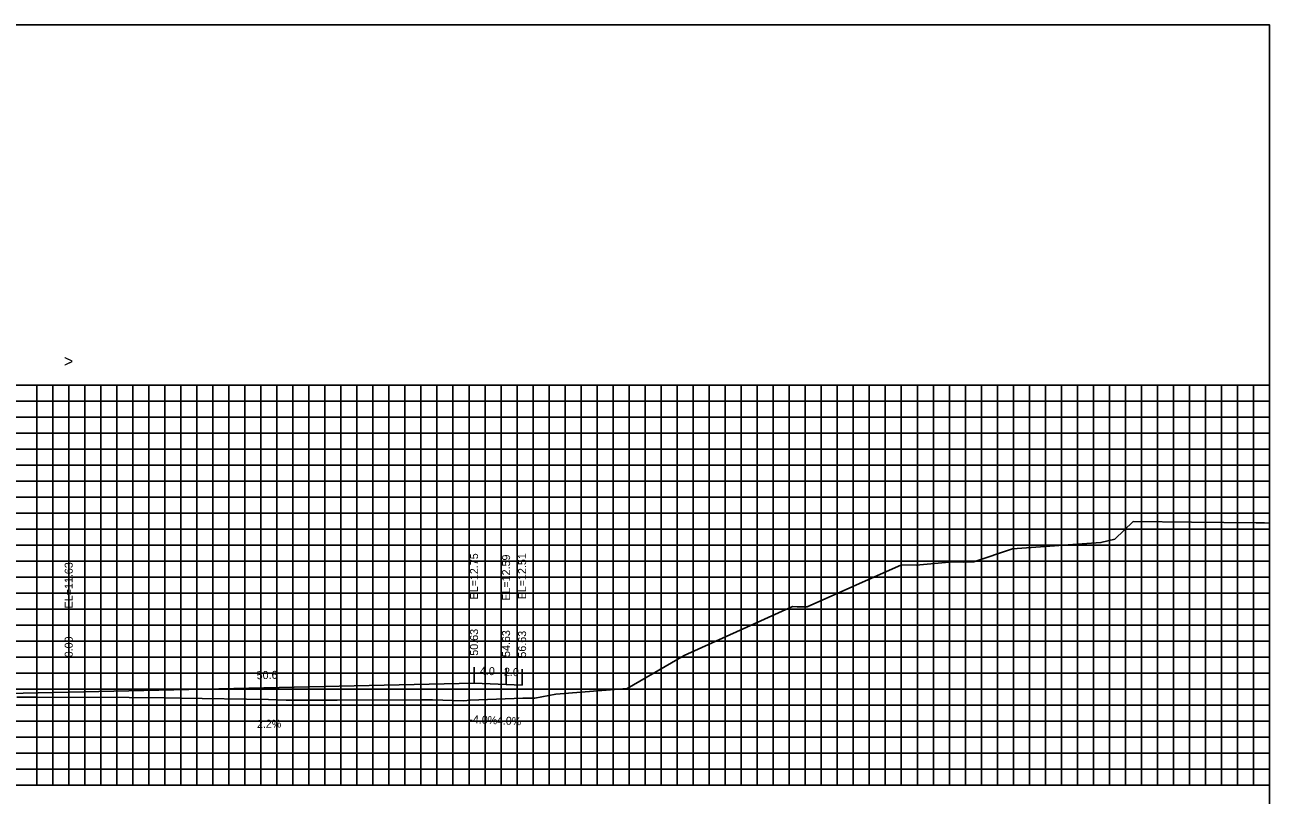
# Model space of a CAD drawing. Extents: x 1797419 to 1809236, y 248759 to 251512.
# Drawn here: x 1803305.5 to 1803461.1, y 250511 to 250607.3 of the extents above; entities that cross this region are included whole.
import ezdxf

# ---------------------------------------------------------------- set-up
doc = ezdxf.new("R2010")
doc.units = 0
for name, color, linetype in [('3', 7, 'Continuous'), ('4', 7, 'Continuous'), ('60', 7, 'Continuous'), ('CL-CNST', 7, 'Continuous'), ('Level 62', 7, 'Continuous'), ('M-ROADS', 7, 'Continuous')]:
    doc.layers.add(name, color=color, linetype=linetype)

msp = doc.modelspace()

# ---------------------------------------------------------------- linework, layer by layer
for p, q in [((1803361.63, 250525), (1803361.63, 250527)), ((1803365.63, 250524.84), (1803365.63, 250526.84)), ((1803367.63, 250524.76), (1803367.63, 250526.76)), ((1803311, 250523.89), (1803311, 250525.89))]:
    msp.add_line(p, q)
msp.add_lwpolyline([(1803161, 250417.26), (1803461, 250417.26), (1803461, 250607.26), (1803161, 250607.26)], close=True)
at = {"layer": '60'}
for p, q in [((1803461, 250512.26), (1803461, 250562.26)), ((1803461.06, 250562.26), (1803461, 250562.26)), ((1803461.06, 250552.26), (1803461, 250552.26)), ((1803461.06, 250542.26), (1803461, 250542.26)), ((1803461.06, 250532.26), (1803461, 250532.26)), ((1803461.06, 250522.26), (1803461, 250522.26)), ((1803161, 250512.26), (1803461, 250512.26)), ((1803311, 250512.2), (1803311, 250512.26)), ((1803321, 250512.2), (1803321, 250512.26)), ((1803331, 250512.2), (1803331, 250512.26)), ((1803341, 250512.2), (1803341, 250512.26)), ((1803351, 250512.2), (1803351, 250512.26)), ((1803361, 250512.2), (1803361, 250512.26)), ((1803371, 250512.2), (1803371, 250512.26)), ((1803381, 250512.2), (1803381, 250512.26)), ((1803391, 250512.2), (1803391, 250512.26)), ((1803401, 250512.2), (1803401, 250512.26)), ((1803411, 250512.2), (1803411, 250512.26)), ((1803421, 250512.2), (1803421, 250512.26)), ((1803431, 250512.2), (1803431, 250512.26)), ((1803441, 250512.2), (1803441, 250512.26)), ((1803451, 250512.2), (1803451, 250512.26)), ((1803461, 250512.2), (1803461, 250512.26)), ((1803461.06, 250512.26), (1803461, 250512.26))]:
    msp.add_line(p, q, dxfattribs=at)
at = {"layer": 'CL-CNST'}
msp.add_lwpolyline([(1803244, 250522.31), (1803246, 250522.39), (1803250, 250522.55), (1803311, 250523.89), (1803361.63, 250525), (1803365.63, 250524.84), (1803367.63, 250524.76)], dxfattribs=at)
at = {"layer": 'Level 62'}
for p, q in [((1803161, 250562.26), (1803461, 250562.26)), ((1803161, 250562.26), (1803461, 250562.26)), ((1803307, 250512.26), (1803307, 250562.26)), ((1803307, 250512.26), (1803307, 250562.26)), ((1803309, 250512.26), (1803309, 250562.26)), ((1803309, 250512.26), (1803309, 250562.26)), ((1803311, 250512.26), (1803311, 250562.26)), ((1803311, 250512.26), (1803311, 250562.26)), ((1803313, 250512.26), (1803313, 250562.26)), ((1803313, 250512.26), (1803313, 250562.26)), ((1803315, 250512.26), (1803315, 250562.26)), ((1803315, 250512.26), (1803315, 250562.26)), ((1803317, 250512.26), (1803317, 250562.26)), ((1803317, 250512.26), (1803317, 250562.26)), ((1803319, 250512.26), (1803319, 250562.26)), ((1803319, 250512.26), (1803319, 250562.26)), ((1803321, 250512.26), (1803321, 250562.26)), ((1803321, 250512.26), (1803321, 250562.26)), ((1803323, 250512.26), (1803323, 250562.26)), ((1803323, 250512.26), (1803323, 250562.26)), ((1803325, 250512.26), (1803325, 250562.26)), ((1803325, 250512.26), (1803325, 250562.26)), ((1803327, 250512.26), (1803327, 250562.26)), ((1803327, 250512.26), (1803327, 250562.26)), ((1803329, 250512.26), (1803329, 250562.26)), ((1803329, 250512.26), (1803329, 250562.26)), ((1803331, 250512.26), (1803331, 250562.26)), ((1803331, 250512.26), (1803331, 250562.26)), ((1803333, 250512.26), (1803333, 250562.26)), ((1803333, 250512.26), (1803333, 250562.26)), ((1803335, 250512.26), (1803335, 250562.26)), ((1803335, 250512.26), (1803335, 250562.26)), ((1803337, 250512.26), (1803337, 250562.26)), ((1803337, 250512.26), (1803337, 250562.26)), ((1803339, 250512.26), (1803339, 250562.26)), ((1803339, 250512.26), (1803339, 250562.26)), ((1803341, 250512.26), (1803341, 250562.26)), ((1803341, 250512.26), (1803341, 250562.26)), ((1803343, 250512.26), (1803343, 250562.26)), ((1803343, 250512.26), (1803343, 250562.26)), ((1803345, 250512.26), (1803345, 250562.26)), ((1803345, 250512.26), (1803345, 250562.26)), ((1803347, 250512.26), (1803347, 250562.26)), ((1803347, 250512.26), (1803347, 250562.26)), ((1803349, 250512.26), (1803349, 250562.26)), ((1803349, 250512.26), (1803349, 250562.26)), ((1803351, 250512.26), (1803351, 250562.26)), ((1803351, 250512.26), (1803351, 250562.26)), ((1803353, 250512.26), (1803353, 250562.26)), ((1803353, 250512.26), (1803353, 250562.26)), ((1803355, 250512.26), (1803355, 250562.26)), ((1803355, 250512.26), (1803355, 250562.26)), ((1803357, 250512.26), (1803357, 250562.26)), ((1803357, 250512.26), (1803357, 250562.26)), ((1803359, 250512.26), (1803359, 250562.26)), ((1803359, 250512.26), (1803359, 250562.26)), ((1803361, 250512.26), (1803361, 250562.26)), ((1803361, 250512.26), (1803361, 250562.26)), ((1803363, 250512.26), (1803363, 250562.26)), ((1803363, 250512.26), (1803363, 250562.26)), ((1803365, 250512.26), (1803365, 250562.26)), ((1803365, 250512.26), (1803365, 250562.26)), ((1803367, 250512.26), (1803367, 250562.26)), ((1803367, 250512.26), (1803367, 250562.26)), ((1803369, 250512.26), (1803369, 250562.26)), ((1803369, 250512.26), (1803369, 250562.26)), ((1803371, 250512.26), (1803371, 250562.26)), ((1803371, 250512.26), (1803371, 250562.26)), ((1803373, 250512.26), (1803373, 250562.26)), ((1803373, 250512.26), (1803373, 250562.26)), ((1803375, 250512.26), (1803375, 250562.26)), ((1803375, 250512.26), (1803375, 250562.26)), ((1803377, 250512.26), (1803377, 250562.26)), ((1803377, 250512.26), (1803377, 250562.26)), ((1803379, 250512.26), (1803379, 250562.26)), ((1803379, 250512.26), (1803379, 250562.26)), ((1803381, 250512.26), (1803381, 250562.26)), ((1803381, 250512.26), (1803381, 250562.26)), ((1803383, 250512.26), (1803383, 250562.26)), ((1803383, 250512.26), (1803383, 250562.26)), ((1803385, 250512.26), (1803385, 250562.26)), ((1803385, 250512.26), (1803385, 250562.26)), ((1803387, 250512.26), (1803387, 250562.26)), ((1803387, 250512.26), (1803387, 250562.26)), ((1803389, 250512.26), (1803389, 250562.26)), ((1803389, 250512.26), (1803389, 250562.26)), ((1803391, 250512.26), (1803391, 250562.26)), ((1803391, 250512.26), (1803391, 250562.26)), ((1803393, 250512.26), (1803393, 250562.26)), ((1803393, 250512.26), (1803393, 250562.26)), ((1803395, 250512.26), (1803395, 250562.26)), ((1803395, 250512.26), (1803395, 250562.26)), ((1803397, 250512.26), (1803397, 250562.26)), ((1803397, 250512.26), (1803397, 250562.26)), ((1803399, 250512.26), (1803399, 250562.26)), ((1803399, 250512.26), (1803399, 250562.26)), ((1803401, 250512.26), (1803401, 250562.26)), ((1803401, 250512.26), (1803401, 250562.26)), ((1803403, 250512.26), (1803403, 250562.26)), ((1803403, 250512.26), (1803403, 250562.26)), ((1803405, 250512.26), (1803405, 250562.26)), ((1803405, 250512.26), (1803405, 250562.26)), ((1803407, 250512.26), (1803407, 250562.26)), ((1803407, 250512.26), (1803407, 250562.26)), ((1803409, 250512.26), (1803409, 250562.26)), ((1803409, 250512.26), (1803409, 250562.26)), ((1803411, 250512.26), (1803411, 250562.26)), ((1803411, 250512.26), (1803411, 250562.26)), ((1803413, 250512.26), (1803413, 250562.26)), ((1803413, 250512.26), (1803413, 250562.26)), ((1803415, 250512.26), (1803415, 250562.26)), ((1803415, 250512.26), (1803415, 250562.26)), ((1803417, 250512.26), (1803417, 250562.26)), ((1803417, 250512.26), (1803417, 250562.26)), ((1803419, 250512.26), (1803419, 250562.26)), ((1803419, 250512.26), (1803419, 250562.26)), ((1803421, 250512.26), (1803421, 250562.26)), ((1803421, 250512.26), (1803421, 250562.26)), ((1803423, 250512.26), (1803423, 250562.26)), ((1803423, 250512.26), (1803423, 250562.26)), ((1803425, 250512.26), (1803425, 250562.26)), ((1803425, 250512.26), (1803425, 250562.26)), ((1803427, 250512.26), (1803427, 250562.26)), ((1803427, 250512.26), (1803427, 250562.26)), ((1803429, 250512.26), (1803429, 250562.26)), ((1803429, 250512.26), (1803429, 250562.26)), ((1803431, 250512.26), (1803431, 250562.26)), ((1803431, 250512.26), (1803431, 250562.26)), ((1803433, 250512.26), (1803433, 250562.26)), ((1803433, 250512.26), (1803433, 250562.26)), ((1803435, 250512.26), (1803435, 250562.26)), ((1803435, 250512.26), (1803435, 250562.26)), ((1803437, 250512.26), (1803437, 250562.26)), ((1803437, 250512.26), (1803437, 250562.26)), ((1803439, 250512.26), (1803439, 250562.26)), ((1803439, 250512.26), (1803439, 250562.26)), ((1803441, 250512.26), (1803441, 250562.26)), ((1803441, 250512.26), (1803441, 250562.26)), ((1803443, 250512.26), (1803443, 250562.26)), ((1803443, 250512.26), (1803443, 250562.26)), ((1803445, 250512.26), (1803445, 250562.26)), ((1803445, 250512.26), (1803445, 250562.26)), ((1803447, 250512.26), (1803447, 250562.26)), ((1803447, 250512.26), (1803447, 250562.26)), ((1803449, 250512.26), (1803449, 250562.26)), ((1803449, 250512.26), (1803449, 250562.26)), ((1803451, 250512.26), (1803451, 250562.26)), ((1803451, 250512.26), (1803451, 250562.26)), ((1803453, 250512.26), (1803453, 250562.26)), ((1803453, 250512.26), (1803453, 250562.26)), ((1803455, 250512.26), (1803455, 250562.26)), ((1803455, 250512.26), (1803455, 250562.26)), ((1803457, 250512.26), (1803457, 250562.26)), ((1803457, 250512.26), (1803457, 250562.26)), ((1803459, 250512.26), (1803459, 250562.26)), ((1803459, 250512.26), (1803459, 250562.26)), ((1803461, 250512.26), (1803461, 250562.26)), ((1803461, 250512.26), (1803461, 250562.26)), ((1803161, 250560.26), (1803461, 250560.26)), ((1803161, 250560.26), (1803461, 250560.26)), ((1803161, 250558.26), (1803461, 250558.26)), ((1803161, 250558.26), (1803461, 250558.26)), ((1803161, 250556.26), (1803461, 250556.26)), ((1803161, 250556.26), (1803461, 250556.26)), ((1803161, 250554.26), (1803461, 250554.26)), ((1803161, 250554.26), (1803461, 250554.26)), ((1803161, 250552.26), (1803461, 250552.26)), ((1803161, 250552.26), (1803461, 250552.26)), ((1803161, 250550.26), (1803461, 250550.26)), ((1803161, 250550.26), (1803461, 250550.26)), ((1803161, 250548.26), (1803461, 250548.26)), ((1803161, 250548.26), (1803461, 250548.26)), ((1803161, 250546.26), (1803461, 250546.26)), ((1803161, 250546.26), (1803461, 250546.26)), ((1803161, 250544.26), (1803461, 250544.26)), ((1803161, 250544.26), (1803461, 250544.26)), ((1803161, 250542.26), (1803461, 250542.26)), ((1803161, 250542.26), (1803461, 250542.26)), ((1803161, 250540.26), (1803461, 250540.26)), ((1803161, 250540.26), (1803461, 250540.26)), ((1803161, 250538.26), (1803461, 250538.26)), ((1803161, 250538.26), (1803461, 250538.26)), ((1803161, 250536.26), (1803461, 250536.26)), ((1803161, 250536.26), (1803461, 250536.26)), ((1803161, 250534.26), (1803461, 250534.26)), ((1803161, 250534.26), (1803461, 250534.26)), ((1803161, 250532.26), (1803461, 250532.26)), ((1803161, 250532.26), (1803461, 250532.26)), ((1803161, 250530.26), (1803461, 250530.26)), ((1803161, 250530.26), (1803461, 250530.26)), ((1803161, 250528.26), (1803461, 250528.26)), ((1803161, 250528.26), (1803461, 250528.26)), ((1803161, 250526.26), (1803461, 250526.26)), ((1803161, 250526.26), (1803461, 250526.26)), ((1803161, 250524.26), (1803461, 250524.26)), ((1803161, 250524.26), (1803461, 250524.26)), ((1803161, 250522.26), (1803461, 250522.26)), ((1803161, 250522.26), (1803461, 250522.26)), ((1803161, 250520.26), (1803461, 250520.26)), ((1803161, 250520.26), (1803461, 250520.26)), ((1803161, 250518.26), (1803461, 250518.26)), ((1803161, 250518.26), (1803461, 250518.26)), ((1803161, 250516.26), (1803461, 250516.26)), ((1803161, 250516.26), (1803461, 250516.26)), ((1803161, 250514.26), (1803461, 250514.26)), ((1803161, 250514.26), (1803461, 250514.26)), ((1803161, 250512.26), (1803461, 250512.26)), ((1803161, 250512.26), (1803461, 250512.26))]:
    msp.add_line(p, q, dxfattribs=at)
at = {"layer": 'M-ROADS'}
msp.add_lwpolyline([(1803304.54, 250523.28), (1803307.01, 250523.27), (1803318.56, 250523.22), (1803323.07, 250523.17), (1803324.92, 250523.14), (1803335.97, 250522.96), (1803338.18, 250522.91), (1803344.53, 250522.91), (1803355.02, 250522.95), (1803356.43, 250522.94), (1803360.37, 250522.81), (1803361.16, 250522.9), (1803362.21, 250522.92), (1803367.73, 250523.13), (1803369.24, 250523.15), (1803371.85, 250523.63), (1803380.76, 250524.35), (1803387.89, 250528.46), (1803401.42, 250534.58), (1803402, 250534.57), (1803403.25, 250534.56), (1803415.04, 250539.8), (1803416.84, 250539.77), (1803421.44, 250540.17), (1803422.75, 250540.15), (1803424.06, 250540.16), (1803428.9, 250541.81), (1803439.93, 250542.59), (1803441.68, 250543.01), (1803443.97, 250545.23), (1803451.23, 250545.15), (1803459.34, 250545.04), (1803460.36, 250545.03), (1803461, 250545.02)], dxfattribs=at)

# ---------------------------------------------------------------- texts
at = {"layer": '3'}
for s, p in [('EL=12.75', (1803362.13, 250535.48)), ('EL=12.59', (1803366.13, 250535.32)), ('EL=12.51', (1803368.13, 250535.49)), ('EL=11.63', (1803311.5, 250534.36)), ('0.00', (1803311.5, 250528.25)), ('50.63', (1803362.13, 250528.45)), ('54.63', (1803366.13, 250528.29)), ('56.63', (1803368.13, 250528.21))]:
    msp.add_text(s, height=1, rotation=90, dxfattribs=at).set_placement(p)
at = {"layer": '4'}
for s, rotation, p in [('50.6', 1.2603, (1803334.49, 250525.51)), ('4.0', 357.7094, (1803362.35, 250526.08)), ('2.0', 357.7094, (1803365.35, 250525.96)), ('2.2%', 1.2603, (1803334.51, 250519.41)), ('-4.0%', 357.7094, (1803361.02, 250520.02)), ('-4.0%', 357.7094, (1803364.02, 250519.9))]:
    msp.add_text(s, height=1, rotation=rotation, dxfattribs=at).set_placement(p)
at = {"layer": '60'}
msp.add_text('>', height=1.5, dxfattribs=at).set_placement((1803310.39, 250564.51))

doc.saveas('drawing.dxf')
